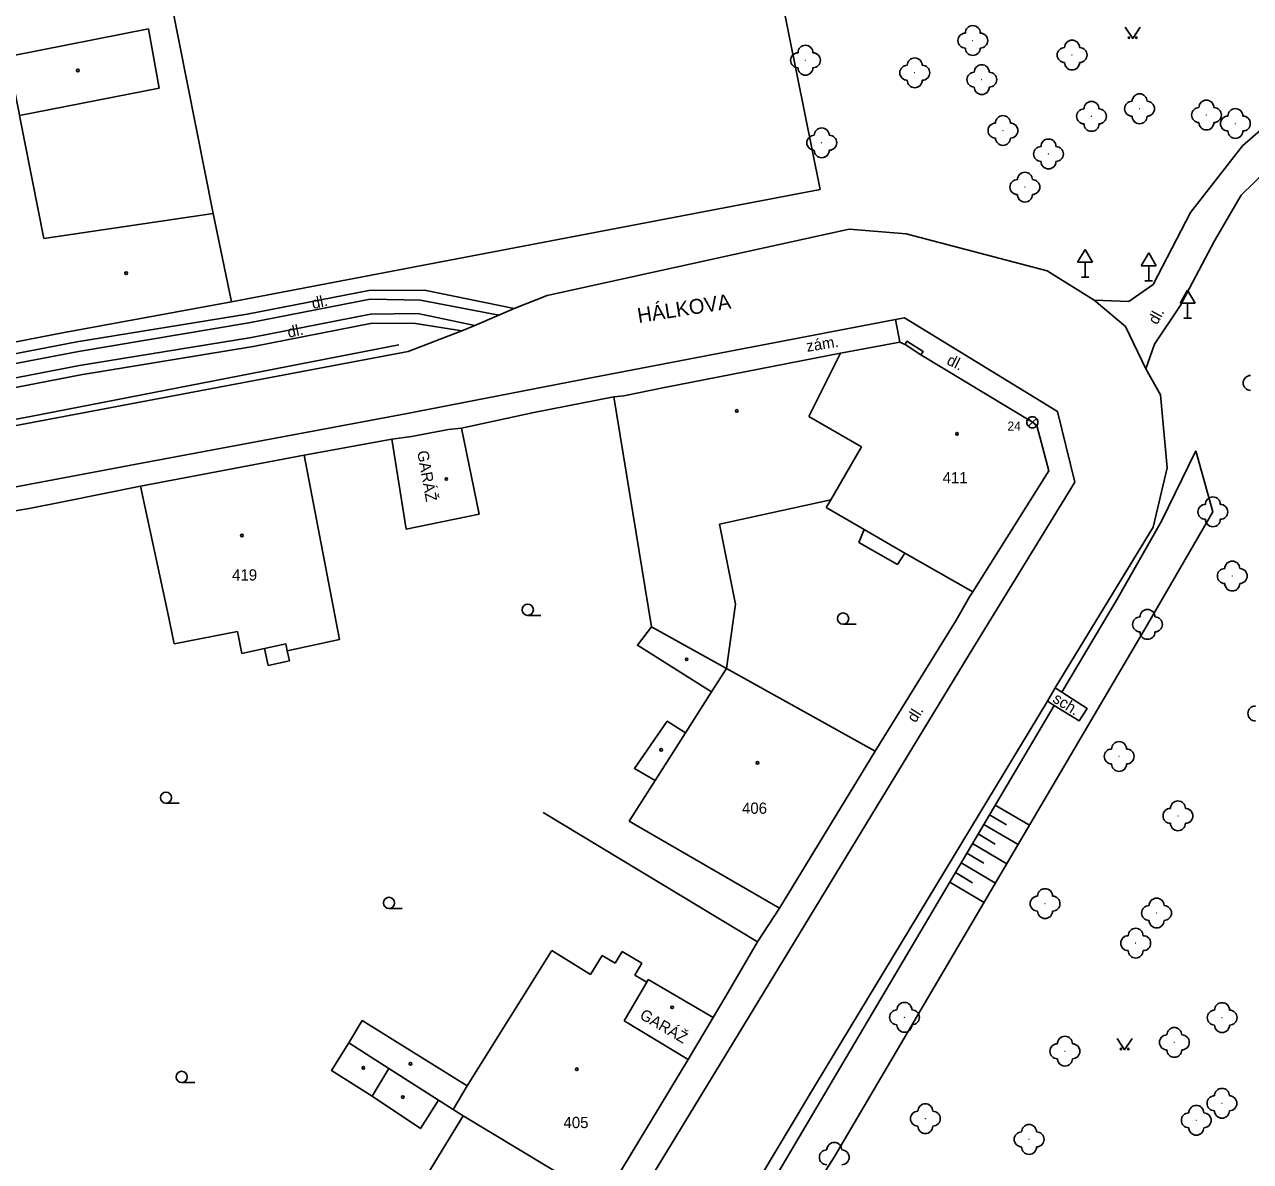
# Model space of a CAD drawing. Extents: x -794191 to -788944, y -1117087 to -1105044.
# Drawn here: x -791884.8 to -791802.7, y -1109978.3 to -1109902.1 of the extents above; entities that cross this region are included whole.
import ezdxf

# ---------------------------------------------------------------- set-up
doc = ezdxf.new("R2010")
doc.units = 0
for name, color, linetype in [('Doplněk polohopisu', 7, 'Continuous'), ('Doplňkové značky', 7, 'Continuous'), ('Hranice - ploty_ zdi', 7, 'Continuous'), ('Komunikace', 7, 'Continuous'), ('Názvy ulic_ silnic_ žel_', 7, 'Continuous'), ('Pomocné popisy', 7, 'Continuous'), ('Popisy budov', 7, 'Continuous'), ('Stavební objekty', 7, 'Continuous'), ('temporary_level_1', 7, 'Continuous'), ('Výškopis', 7, 'Continuous'), ('Zeleň', 7, 'Continuous'), ('Značky druhů budov', 7, 'Continuous'), ('Značky druhů pozemků', 7, 'Continuous'), ('Čísla popisná', 7, 'Continuous')]:
    doc.layers.add(name, color=color, linetype=linetype)

msp = doc.modelspace()

# ---------------------------------------------------------------- linework, layer by layer
at = {"layer": 'Doplněk polohopisu'}
for p, q in [((-791796.11, -1109904.1), (-791803.19, -1109910.26)), ((-791803.28, -1109913.57), (-791798.66, -1109909.06)), ((-791803.19, -1109910.26), (-791806.66, -1109914.73)), ((-791805.06, -1109916.62), (-791803.28, -1109913.57)), ((-791806.66, -1109914.73), (-791809.18, -1109919.56)), ((-791807.37, -1109920.98), (-791805.06, -1109916.62)), ((-791861.7, -1109919.96), (-791869.87, -1109921.54)), ((-791857.98, -1109919.94), (-791861.7, -1109919.96)), ((-791851.98, -1109921.17), (-791857.98, -1109919.94)), ((-791809.18, -1109919.56), (-791810.81, -1109920.7)), ((-791869.74, -1109922.13), (-791861.62, -1109920.54)), ((-791861.62, -1109920.54), (-791858.24, -1109920.61)), ((-791858.24, -1109920.61), (-791853, -1109921.6)), ((-791810.81, -1109920.7), (-791813.12, -1109920.6)), ((-791809.07, -1109923.55), (-791807.37, -1109920.98)), ((-791869.57, -1109923.11), (-791861.6, -1109921.54)), ((-791861.6, -1109921.54), (-791858.42, -1109921.5)), ((-791858.42, -1109921.5), (-791854.61, -1109922.31)), ((-791861.48, -1109922.15), (-791869.46, -1109923.71)), ((-791858.58, -1109922.16), (-791861.48, -1109922.15)), ((-791855.47, -1109922.66), (-791858.58, -1109922.16)), ((-791826.42, -1109921.9), (-791826.13, -1109923.41)), ((-791809.65, -1109925.2), (-791809.07, -1109923.55))]:
    msp.add_line(p, q, dxfattribs=at)
at = {"layer": 'Doplňkové značky'}
for p, q in [((-791813.73, -1109917.204), (-791814.23, -1109918.07)), ((-791813.73, -1109917.204), (-791813.23, -1109918.07)), ((-791809.47, -1109917.434), (-791809.97, -1109918.3)), ((-791809.47, -1109917.434), (-791808.97, -1109918.3)), ((-791814.23, -1109918.07), (-791813.23, -1109918.07)), ((-791813.73, -1109919.07), (-791813.73, -1109918.07)), ((-791809.97, -1109918.3), (-791808.97, -1109918.3)), ((-791809.47, -1109919.3), (-791809.47, -1109918.3)), ((-791813.98, -1109919.07), (-791813.48, -1109919.07)), ((-791809.72, -1109919.3), (-791809.22, -1109919.3)), ((-791806.86, -1109919.944), (-791807.36, -1109920.81)), ((-791806.86, -1109919.944), (-791806.36, -1109920.81)), ((-791807.36, -1109920.81), (-791806.36, -1109920.81)), ((-791806.86, -1109921.81), (-791806.86, -1109920.81)), ((-791807.11, -1109921.81), (-791806.61, -1109921.81))]:
    msp.add_line(p, q, dxfattribs=at)
at = {"layer": 'Hranice - ploty_ zdi'}
for p, q in [((-791877.87, -1109885.93), (-791872.14, -1109914.79)), ((-791845.29, -1109927.09), (-791850.65, -1109928.14)), ((-791855.51, -1109929.19), (-791850.65, -1109928.14)), ((-791860.17, -1109929.92), (-791866.04, -1109930.99)), ((-791877, -1109933.06), (-791882.1, -1109934.1)), ((-791882.1, -1109934.1), (-791884.46, -1109934.57)), ((-791884.46, -1109934.57), (-791886.47, -1109934.9)), ((-791822.38, -1109942.09), (-791821.47, -1109940.48)), ((-791821.47, -1109940.48), (-791821.24, -1109940.16)), ((-791827.79, -1109950.82), (-791822.38, -1109942.09)), ((-791816.25, -1109947.47), (-791815.74, -1109946.59)), ((-791850.04, -1109954.93), (-791835.68, -1109963.6)), ((-791835.68, -1109963.6), (-791834.2, -1109961.35)), ((-791837.8, -1109967.25), (-791835.68, -1109963.6)), ((-791838.64, -1109968.68), (-791837.8, -1109967.25))]:
    msp.add_line(p, q, dxfattribs=at)
for points in [[(-791870.91, -1109920.72), (-791831.48, -1109913.19), (-791834.06, -1109900.32)], [(-791824.73, -1109924.27), (-791824.58, -1109924.04), (-791825.66, -1109923.36), (-791825.79, -1109923.57)], [(-791911.62, -1109933.5), (-791884.38, -1109928.39), (-791859.71, -1109923.6)], [(-791815.74, -1109946.59), (-791815.28, -1109946.88), (-791813.58, -1109947.97), (-791814.13, -1109948.8), (-791815.8, -1109947.76), (-791816.25, -1109947.47)]]:
    msp.add_lwpolyline(points, dxfattribs=at)
at = {"layer": 'Komunikace'}
for p, q in [((-791829.54, -1109915.85), (-791825.72, -1109916.16)), ((-791825.72, -1109916.16), (-791816.28, -1109918.64)), ((-791816.28, -1109918.64), (-791813.12, -1109920.6)), ((-791813.12, -1109920.6), (-791811.02, -1109922.38)), ((-791854.61, -1109922.31), (-791853, -1109921.6)), ((-791853, -1109921.6), (-791851.98, -1109921.17)), ((-791825.83, -1109921.79), (-791815.58, -1109928.06)), ((-791859.07, -1109924.05), (-791855.47, -1109922.66)), ((-791855.47, -1109922.66), (-791854.61, -1109922.31)), ((-791811.02, -1109922.38), (-791809.65, -1109925.2)), ((-791878.12, -1109927.64), (-791859.07, -1109924.05)), ((-791910.98, -1109933.83), (-791878.12, -1109927.64)), ((-791815.58, -1109928.06), (-791814.42, -1109932.79)), ((-791814.42, -1109932.79), (-791821.5, -1109944.35)), ((-791816.25, -1109947.47), (-791831.79, -1109973.18)), ((-791831.79, -1109973.18), (-791842.01, -1109990.23))]:
    msp.add_line(p, q, dxfattribs=at)
for points in [[(-791851.98, -1109921.17), (-791849.76, -1109920.29), (-791829.54, -1109915.85)], [(-791825.83, -1109921.79), (-791826.42, -1109921.9), (-791848.33, -1109926.11), (-791859.25, -1109928.22), (-791877.41, -1109931.61), (-791910.01, -1109937.76), (-791942.33, -1109943.84), (-791946.2, -1109944.88)], [(-791869.87, -1109921.54), (-791881.26, -1109923.39), (-791904.64, -1109927.91), (-791940.54, -1109934.84), (-791945.74, -1109936.89)], [(-791904.31, -1109929.48), (-791904.48, -1109928.5), (-791881.15, -1109924.04), (-791869.74, -1109922.13)], [(-791869.57, -1109923.11), (-791881.09, -1109924.98), (-791904.31, -1109929.48)], [(-791945.16, -1109939.19), (-791940.33, -1109936.97), (-791904.18, -1109930.09), (-791881, -1109925.6), (-791869.46, -1109923.71)], [(-791809.65, -1109925.2), (-791808.68, -1109926.94), (-791808.24, -1109931.85), (-791809.17, -1109935.82), (-791815.74, -1109946.59)], [(-791821.5, -1109944.35), (-791836.98, -1109969.82), (-791849.6, -1109990.57), (-791863.97, -1110014.59), (-791875.77, -1110034.25), (-791885.55, -1110050.53)]]:
    msp.add_lwpolyline(points, dxfattribs=at)
at = {"layer": 'Stavební objekty'}
for p, q in [((-791872.14, -1109914.79), (-791883.48, -1109916.48)), ((-791870.91, -1109920.72), (-791872.14, -1109914.79)), ((-791832.23, -1109928.41), (-791830.12, -1109924.15)), ((-791845.29, -1109927.09), (-791842.77, -1109942.49)), ((-791828.71, -1109930.43), (-791832.23, -1109928.41)), ((-791858.85, -1109929.74), (-791860.17, -1109929.92)), ((-791859.22, -1109935.95), (-791860.17, -1109929.92)), ((-791866.04, -1109930.99), (-791877, -1109933.06)), ((-791866.04, -1109930.99), (-791863.67, -1109943.34)), ((-791875.2, -1109941.46), (-791877, -1109933.06)), ((-791828.52, -1109935.98), (-791828.88, -1109936.84)), ((-791828.88, -1109936.84), (-791826.3, -1109938.32)), ((-791826.3, -1109938.32), (-791825.8, -1109937.56)), ((-791874.76, -1109943.64), (-791875.2, -1109941.46)), ((-791870.51, -1109942.8), (-791874.76, -1109943.64)), ((-791870.22, -1109944.27), (-791870.51, -1109942.8)), ((-791868.7, -1109943.94), (-791870.22, -1109944.27)), ((-791868.7, -1109943.94), (-791867.28, -1109943.63)), ((-791868.7, -1109943.94), (-791868.46, -1109945.08)), ((-791867.18, -1109944.1), (-791867.28, -1109943.63)), ((-791863.67, -1109943.34), (-791867.18, -1109944.1)), ((-791868.46, -1109945.08), (-791867.03, -1109944.77)), ((-791867.03, -1109944.77), (-791867.18, -1109944.1)), ((-791834.2, -1109961.35), (-791827.79, -1109950.82)), ((-791834.2, -1109961.35), (-791844.26, -1109955.52)), ((-791846.87, -1109965.8), (-791849.46, -1109964.18)), ((-791846.08, -1109964.52), (-791846.87, -1109965.8)), ((-791845.21, -1109965.04), (-791846.08, -1109964.52)), ((-791844.74, -1109964.25), (-791845.21, -1109965.04)), ((-791843.42, -1109965.03), (-791844.74, -1109964.25)), ((-791843.89, -1109965.83), (-791843.42, -1109965.03)), ((-791843.09, -1109966.3), (-791843.89, -1109965.83)), ((-791838.64, -1109968.68), (-791842.99, -1109966.13)), ((-791844.6, -1109968.9), (-791840.31, -1109971.48))]:
    msp.add_line(p, q, dxfattribs=at)
for points in [[(-791885.51, -1109904.21), (-791876.47, -1109902.43), (-791875.76, -1109906.39), (-791885.11, -1109908.23)], [(-791883.48, -1109916.48), (-791885.11, -1109908.23), (-791885.14, -1109908.08), (-791885.89, -1109904.29)], [(-791894.43, -1109925.13), (-791888.36, -1109923.97), (-791882.22, -1109922.8), (-791870.91, -1109920.72)], [(-791817.26, -1109928.79), (-791824.73, -1109924.27), (-791825.79, -1109923.57), (-791826.13, -1109923.41), (-791830.12, -1109924.15), (-791841.91, -1109926.45), (-791844.62, -1109927.01), (-791845.29, -1109927.09)], [(-791855.51, -1109929.19), (-791854.32, -1109934.94), (-791859.22, -1109935.95)], [(-791855.51, -1109929.19), (-791856.37, -1109929.28), (-791858.85, -1109929.74)], [(-791821.24, -1109940.16), (-791816.16, -1109932.04), (-791816.96, -1109929), (-791817.26, -1109928.79)], [(-791831.07, -1109934.49), (-791830.77, -1109933.98), (-791828.71, -1109930.43)], [(-791830.77, -1109933.98), (-791838.21, -1109935.62), (-791837.14, -1109940.98), (-791837.76, -1109945.28)], [(-791821.24, -1109940.16), (-791825.8, -1109937.56), (-791828.52, -1109935.98), (-791831.07, -1109934.49)], [(-791838.75, -1109946.84), (-791843.72, -1109943.73), (-791842.77, -1109942.49)], [(-791827.79, -1109950.82), (-791837.76, -1109945.28), (-791842.77, -1109942.49)], [(-791844.26, -1109955.52), (-791842.53, -1109952.8), (-791840.5, -1109949.59), (-791838.75, -1109946.84), (-791837.76, -1109945.28)], [(-791842.53, -1109952.8), (-791843.92, -1109951.98), (-791841.72, -1109948.82), (-791840.5, -1109949.59)], [(-791849.46, -1109964.18), (-791855.13, -1109973.26), (-791856.07, -1109974.83)], [(-791842.99, -1109966.13), (-791843.09, -1109966.3), (-791844.6, -1109968.9)], [(-791863.06, -1109970.36), (-791862.15, -1109968.88), (-791855.13, -1109973.26)], [(-791846.48, -1109981.75), (-791846.02, -1109980.92), (-791840.31, -1109971.48), (-791838.64, -1109968.68)], [(-791860.36, -1109972.08), (-791863.06, -1109970.36), (-791864.21, -1109972.23), (-791861.49, -1109973.94)], [(-791861.49, -1109973.94), (-791860.36, -1109972.08), (-791857.04, -1109974.21)], [(-791856.07, -1109974.83), (-791857.04, -1109974.21), (-791858.25, -1109976.11), (-791861.49, -1109973.94)], [(-791846.02, -1109980.92), (-791855.39, -1109975.25), (-791856.07, -1109974.83)], [(-791855.39, -1109975.25), (-791858.76, -1109980.77), (-791860.84, -1109984.2), (-791863.23, -1109988.12)]]:
    msp.add_lwpolyline(points, dxfattribs=at)
at = {"layer": 'temporary_level_1'}
for p, q in [((-791817.525, -1109928.525), (-791817.26, -1109928.79)), ((-791817.525, -1109929.055), (-791817.26, -1109928.79)), ((-791817.26, -1109928.79), (-791817.525, -1109929.055)), ((-791816.995, -1109928.525), (-791817.26, -1109928.79)), ((-791816.995, -1109929.055), (-791817.26, -1109928.79)), ((-791817.26, -1109928.79), (-791816.995, -1109929.055)), ((-791817.26, -1109928.79), (-791816.995, -1109929.055))]:
    msp.add_line(p, q, dxfattribs=at)
for start, end in [(134.99216, 225.00785), (44.99215, 135.00784), (224.99216, 315.00785), (314.99214, 45.00783)]:
    msp.add_arc((-791817.26, -1109928.79), 0.375, start, end, dxfattribs=at)
at = {"layer": 'Výškopis'}
for p, q in [((-791808.61, -1109935.41), (-791806.32, -1109930.7)), ((-791806.32, -1109930.7), (-791805.17, -1109934.79)), ((-791805.17, -1109934.79), (-791809.55, -1109942.33)), ((-791811.59, -1109940.63), (-791808.61, -1109935.41)), ((-791815.28, -1109946.88), (-791811.59, -1109940.63)), ((-791809.55, -1109942.33), (-791830.53, -1109978.04)), ((-791841.24, -1109990.79), (-791815.8, -1109947.76)), ((-791819.75, -1109954.44), (-791817.46, -1109955.79)), ((-791820.13, -1109955.08), (-791818.99, -1109955.76)), ((-791820.51, -1109955.73), (-791818.22, -1109957.08)), ((-791821.28, -1109957.02), (-791818.98, -1109958.38)), ((-791820.89, -1109956.37), (-791819.75, -1109957.05)), ((-791821.66, -1109957.66), (-791820.51, -1109958.34)), ((-791822.04, -1109958.31), (-791819.74, -1109959.67)), ((-791822.8, -1109959.6), (-791820.5, -1109960.96)), ((-791822.42, -1109958.96), (-791821.27, -1109959.64)), ((-791830.53, -1109978.04), (-791833.02, -1109981.88))]:
    msp.add_line(p, q, dxfattribs=at)
at = {"layer": 'Zeleň'}
for centre in [(-791821.25, -1109903.21), (-791832.46, -1109904.53), (-791814.6, -1109904.18), (-791825.14, -1109905.37), (-791820.65, -1109905.83), (-791810.08, -1109907.78), (-791813.3, -1109908.29), (-791805.6, -1109908.2), (-791819.23, -1109909.24), (-791803.66, -1109908.77), (-791831.37, -1109910.06), (-791816.18, -1109910.81), (-791817.76, -1109913.03), (-791805.17, -1109934.79), (-791803.87, -1109939.09), (-791809.55, -1109942.33), (-791811.45, -1109951.18), (-791807.51, -1109955.16), (-791816.41, -1109961.04), (-791808.94, -1109961.67), (-791810.34, -1109963.69), (-791825.83, -1109968.66), (-791804.55, -1109968.68), (-791815.08, -1109970.93), (-791807.75, -1109970.34), (-791804.56, -1109974.42), (-791824.43, -1109975.45), (-791806.28, -1109975.56), (-791817.48, -1109976.84), (-791830.53, -1109978.04)]:
    msp.add_circle(centre, 0.0005, dxfattribs=at)
for centre, start, end in [((-791821.75, -1109903.21), 89.99999, 269.99999), ((-791821.25, -1109902.71), 0, 179.99999), ((-791820.75, -1109903.21), 270, 89.99999), ((-791832.46, -1109904.03), 0, 179.99999), ((-791821.25, -1109903.71), 179.99999, 359.99999), ((-791815.1, -1109904.18), 89.99999, 269.99999), ((-791814.6, -1109903.68), 0, 179.99999), ((-791814.1, -1109904.18), 270, 89.99999), ((-791832.96, -1109904.53), 89.99999, 269.99999), ((-791831.96, -1109904.53), 270, 89.99999), ((-791825.14, -1109904.87), 0, 179.99999), ((-791832.46, -1109905.03), 179.99999, 359.99999), ((-791825.64, -1109905.37), 89.99999, 269.99999), ((-791824.64, -1109905.37), 270, 89.99999), ((-791821.15, -1109905.83), 89.99999, 269.99999), ((-791820.65, -1109905.33), 0, 179.99999), ((-791820.15, -1109905.83), 270, 89.99999), ((-791814.6, -1109904.68), 179.99999, 359.99999), ((-791825.14, -1109905.87), 179.99999, 359.99999), ((-791820.65, -1109906.33), 179.99999, 359.99999), ((-791810.08, -1109907.28), 0, 179.99999), ((-791813.8, -1109908.29), 89.99999, 269.99999), ((-791813.3, -1109907.79), 0, 179.99999), ((-791812.8, -1109908.29), 270, 89.99999), ((-791810.58, -1109907.78), 89.99999, 269.99999), ((-791809.58, -1109907.78), 270, 89.99999), ((-791806.1, -1109908.2), 89.99999, 269.99999), ((-791805.6, -1109907.7), 0, 179.99999), ((-791805.1, -1109908.2), 270, 89.99999), ((-791803.66, -1109908.27), 0, 179.99999), ((-791819.23, -1109908.74), 0, 179.99999), ((-791810.08, -1109908.28), 179.99999, 359.99999), ((-791804.16, -1109908.77), 89.99999, 269.99999), ((-791803.16, -1109908.77), 270, 89.99999), ((-791831.37, -1109909.56), 0, 179.99999), ((-791819.73, -1109909.24), 89.99999, 269.99999), ((-791818.73, -1109909.24), 270, 89.99999), ((-791813.3, -1109908.79), 179.99999, 359.99999), ((-791805.6, -1109908.7), 179.99999, 359.99999), ((-791803.66, -1109909.27), 179.99999, 359.99999), ((-791831.87, -1109910.06), 89.99999, 269.99999), ((-791830.87, -1109910.06), 270, 89.99999), ((-791819.23, -1109909.74), 179.99999, 359.99999), ((-791816.68, -1109910.81), 89.99999, 269.99999), ((-791816.18, -1109910.31), 0, 179.99999), ((-791815.68, -1109910.81), 270, 89.99999), ((-791831.37, -1109910.56), 179.99999, 359.99999), ((-791816.18, -1109911.31), 179.99999, 359.99999), ((-791818.26, -1109913.03), 89.99999, 269.99999), ((-791817.76, -1109912.53), 0, 179.99999), ((-791817.26, -1109913.03), 270, 89.99999), ((-791817.76, -1109913.53), 179.99999, 359.99999), ((-791802.64, -1109926.15), 89.99999, 269.99999), ((-791805.17, -1109934.29), 0, 179.99999), ((-791805.67, -1109934.79), 89.99999, 269.99999), ((-791804.67, -1109934.79), 270, 89.99999), ((-791805.17, -1109935.29), 179.99999, 359.99999), ((-791803.87, -1109938.59), 0, 179.99999), ((-791804.37, -1109939.09), 89.99999, 269.99999), ((-791803.37, -1109939.09), 270, 89.99999), ((-791803.87, -1109939.59), 179.99999, 359.99999), ((-791809.55, -1109941.83), 0, 179.99999), ((-791810.05, -1109942.33), 89.99999, 269.99999), ((-791809.05, -1109942.33), 270, 89.99999), ((-791809.55, -1109942.83), 179.99999, 359.99999), ((-791802.32, -1109948.3), 89.99999, 269.99999), ((-791811.45, -1109950.68), 0, 179.99999), ((-791811.95, -1109951.18), 89.99999, 269.99999), ((-791810.95, -1109951.18), 270, 89.99999), ((-791811.45, -1109951.68), 179.99999, 359.99999), ((-791808.01, -1109955.16), 89.99999, 269.99999), ((-791807.51, -1109954.66), 0, 179.99999), ((-791807.01, -1109955.16), 270, 89.99999), ((-791807.51, -1109955.66), 179.99999, 359.99999), ((-791816.41, -1109960.54), 0, 179.99999), ((-791816.91, -1109961.04), 89.99999, 269.99999), ((-791815.91, -1109961.04), 270, 89.99999), ((-791809.44, -1109961.67), 89.99999, 269.99999), ((-791808.94, -1109961.17), 0, 179.99999), ((-791808.44, -1109961.67), 270, 89.99999), ((-791816.41, -1109961.54), 179.99999, 359.99999), ((-791810.34, -1109963.19), 0, 179.99999), ((-791808.94, -1109962.17), 179.99999, 359.99999), ((-791810.84, -1109963.69), 89.99999, 269.99999), ((-791809.84, -1109963.69), 270, 89.99999), ((-791810.34, -1109964.19), 179.99999, 359.99999), ((-791825.83, -1109968.16), 0, 179.99999), ((-791804.55, -1109968.18), 0, 179.99999), ((-791826.33, -1109968.66), 89.99999, 269.99999), ((-791825.33, -1109968.66), 270, 89.99999), ((-791805.05, -1109968.68), 89.99999, 269.99999), ((-791804.05, -1109968.68), 270, 89.99999), ((-791825.83, -1109969.16), 179.99999, 359.99999), ((-791807.75, -1109969.84), 0, 179.99999), ((-791804.55, -1109969.18), 179.99999, 359.99999), ((-791815.08, -1109970.43), 0, 179.99999), ((-791808.25, -1109970.34), 89.99999, 269.99999), ((-791807.25, -1109970.34), 270, 89.99999), ((-791815.58, -1109970.93), 89.99999, 269.99999), ((-791814.58, -1109970.93), 270, 89.99999), ((-791807.75, -1109970.84), 179.99999, 359.99999), ((-791815.08, -1109971.43), 179.99999, 359.99999), ((-791804.56, -1109973.92), 0, 179.99999), ((-791805.06, -1109974.42), 89.99999, 269.99999), ((-791804.06, -1109974.42), 270, 89.99999), ((-791824.93, -1109975.45), 89.99999, 269.99999), ((-791824.43, -1109974.95), 0, 179.99999), ((-791823.93, -1109975.45), 270, 89.99999), ((-791806.78, -1109975.56), 89.99999, 269.99999), ((-791806.28, -1109975.06), 0, 179.99999), ((-791805.78, -1109975.56), 270, 89.99999), ((-791804.56, -1109974.92), 179.99999, 359.99999), ((-791824.43, -1109975.95), 179.99999, 359.99999), ((-791817.48, -1109976.34), 0, 179.99999), ((-791817.98, -1109976.84), 89.99999, 269.99999), ((-791816.98, -1109976.84), 270, 89.99999), ((-791806.28, -1109976.06), 179.99999, 359.99999), ((-791831.03, -1109978.04), 89.99999, 269.99999), ((-791830.53, -1109977.54), 0, 179.99999), ((-791830.03, -1109978.04), 270, 89.99999), ((-791817.48, -1109977.34), 179.99999, 359.99999)]:
    msp.add_arc(centre, 0.5, start, end, dxfattribs=at)
at = {"layer": 'Značky druhů budov'}
for centre in [(-791881.2, -1109905.22), (-791877.96, -1109918.8), (-791837.06, -1109928.03), (-791822.31, -1109929.56), (-791856.52, -1109932.59), (-791870.21, -1109936.38), (-791840.42, -1109944.67), (-791842.13, -1109950.73), (-791835.67, -1109951.61), (-791841.39, -1109967.99), (-791858.92, -1109971.78), (-791862.08, -1109972.04), (-791847.78, -1109972.14), (-791859.43, -1109974)]:
    msp.add_circle(centre, 0.0875, dxfattribs=at)
at = {"layer": 'Značky druhů pozemků'}
for p, q in [((-791851.06, -1109941.725), (-791850.185, -1109941.725)), ((-791829.94, -1109942.315), (-791829.065, -1109942.315)), ((-791875.3, -1109954.315), (-791874.425, -1109954.315)), ((-791860.36, -1109961.365), (-791859.485, -1109961.365)), ((-791874.25, -1109973.025), (-791873.375, -1109973.025))]:
    msp.add_line(p, q, dxfattribs=at)
for points in [[(-791811.04, -1109902.32), (-791810.54, -1109903.07), (-791810.04, -1109902.32)], [(-791811.58, -1109970.08), (-791811.08, -1109970.83), (-791810.58, -1109970.08)]]:
    msp.add_lwpolyline(points, dxfattribs=at)
for centre, radius in [((-791810.79, -1109903.02), 0.05), ((-791810.29, -1109903.02), 0.05), ((-791851.06, -1109941.35), 0.375), ((-791829.94, -1109941.94), 0.375), ((-791875.3, -1109953.94), 0.375), ((-791860.36, -1109960.99), 0.375), ((-791811.33, -1109970.78), 0.05), ((-791810.83, -1109970.78), 0.05), ((-791874.25, -1109972.65), 0.375)]:
    msp.add_circle(centre, radius, dxfattribs=at)

# ---------------------------------------------------------------- texts
at = {"layer": 'Názvy ulic_ silnic_ žel_'}
msp.add_text('HÁLKOVA', height=1, rotation=8.97263, dxfattribs=at).set_placement((-791843.64, -1109922.14))
at = {"layer": 'Pomocné popisy'}
for s, rotation, p in [('dl.', 12.27641, (-791865.45, -1109921.2)), ('dl.', 61.54559, (-791808.9, -1109922.3)), ('dl.', 12.27641, (-791867.08, -1109923.13)), ('zám.', 9.10224, (-791832.344, -1109924.07)), ('dl.', 333.43495, (-791823.06, -1109924.87)), ('sch.', 328.20109, (-791815.964, -1109947.493)), ('dl.', 57.97907, (-791825.08, -1109948.97))]:
    msp.add_text(s, height=0.75, rotation=rotation, dxfattribs=at).set_placement(p)
at = {"layer": 'Popisy budov'}
for rotation, p in [(280.20398, (-791858.478, -1109930.751)), (329.7633, (-791843.63, -1109968.7))]:
    msp.add_text('GARÁŽ', height=0.75, rotation=rotation, dxfattribs=at).set_placement(p)
at = {"layer": 'temporary_level_1'}
msp.add_text('24', height=0.6, dxfattribs=at).set_placement((-791818.93, -1109929.34))
at = {"layer": 'Čísla popisná'}
for s, p in [('411', (-791823.27, -1109932.87)), ('419', (-791870.87, -1109939.39)), ('406', (-791836.71, -1109955.02)), ('405', (-791848.67, -1109976.08))]:
    msp.add_text(s, height=0.75, dxfattribs=at).set_placement(p)

doc.saveas('drawing.dxf')
